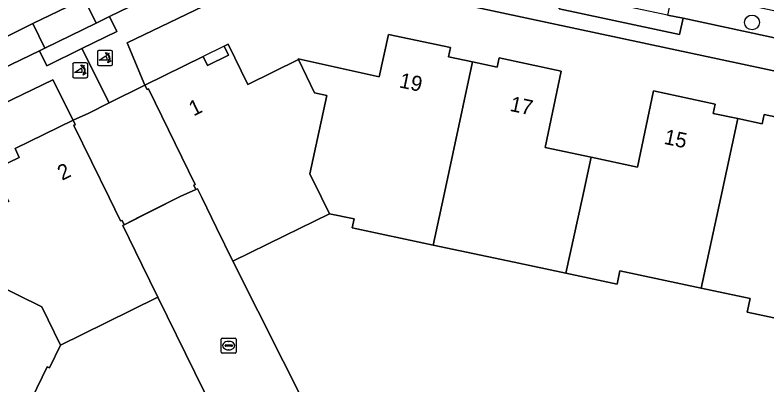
# Model space of a CAD drawing. Extents: x 160455 to 162082, y 388339 to 389736.
# Drawn here: x 160737.7 to 160787.43, y 388987.6 to 389012.07 of the extents above; entities that cross this region are included whole.
import ezdxf

# ---------------------------------------------------------------- set-up
doc = ezdxf.new("R2010")
doc.units = 0
for name, color, linetype in [('IMGEO_Boom', 7, 'Continuous'), ('IMGEO_Erf', 7, 'Continuous'), ('IMGEO_Kolk', 7, 'Continuous'), ('IMGEO_Muur', 7, 'Continuous'), ('IMGEO_Pand', 7, 'Continuous'), ('IMGEO_Pand_nummerreeks', 7, 'Continuous'), ('IMGEO_Pand_overbouw', 7, 'Continuous'), ('IMGEO_Parkeervlak_open', 7, 'Continuous'), ('IMGEO_Poller', 7, 'Continuous'), ('IMGEO_Rijbaan_lokaal_gesloten', 7, 'Continuous'), ('IMGEO_Voetpad_open', 7, 'Continuous')]:
    doc.layers.add(name, color=color, linetype=linetype)

msp = doc.modelspace()

# ---------------------------------------------------------------- linework, layer by layer
at = {"layer": 'IMGEO_Boom'}
msp.add_circle((160786.438, 389011.577), 0.489, dxfattribs=at)
at = {"layer": 'IMGEO_Erf'}
for points in [[(160754.623, 389014.817), (160745.108, 389010.22), (160746.287, 389007.439), (160750.142, 389009.315), (160750.427, 389008.737), (160751.808, 389009.418), (160751.522, 389010.001), (160751.786, 389010.132), (160753.088, 389007.47), (160756.457, 389009.117), (160756.434, 389009.166), (160761.785, 389007.985), (160762.401, 389010.777), (160766.496, 389009.924), (160766.368, 389009.307), (160767.951, 389008.965), (160769.593, 389008.61), (160769.724, 389009.226), (160773.815, 389008.358), (160772.749, 389003.308), (160775.806, 389002.658), (160778.862, 389002.009), (160779.925, 389007.044), (160784.002, 389006.18), (160783.871, 389005.564), (160785.491, 389005.216), (160787.106, 389004.869), (160787.235, 389005.485), (160791.305, 389004.63)], [(160816.292, 389002.325), (160756.984, 389014.991)], [(160736.577, 389001.985), (160737.973, 389002.647), (160737.702, 389003.233), (160741.546, 389005.109), (160740.195, 389007.778), (160730.743, 389003.227)], [(160808.094, 388986.294), (160807.341, 388987.818), (160805.743, 388988.141), (160806.273, 388990.615), (160800.895, 388991.768), (160800.559, 388990.195), (160797.305, 388990.889), (160797.132, 388990.078), (160791.629, 388991.252), (160786.127, 388992.425), (160786.317, 388993.314), (160783.081, 388994.004), (160777.707, 388995.151), (160777.517, 388994.262), (160774.116, 388994.988), (160770.715, 388995.713), (160765.351, 388996.857), (160760.006, 388997.996), (160760.133, 388998.591), (160758.499, 388998.93), (160755.518, 388997.471), (160752.101, 388995.798), (160757.082, 388985.891)], [(160752.04, 388983.441), (160747.143, 388993.4), (160743.707, 388991.714), (160740.712, 388990.235), (160739.971, 388988.737), (160739.826, 388988.807), (160737.438, 388983.877)]]:
    msp.add_lwpolyline(points, dxfattribs=at)
at = {"layer": 'IMGEO_Kolk'}
for p, q in [((160751.33, 388989.778), (160751.33, 388990.63)), ((160751.405, 388990.704), (160752.257, 388990.704)), ((160751.818, 388990.484), (160751.843, 388990.484)), ((160752.331, 388990.63), (160752.331, 388989.778)), ((160751.589, 388990.198), (160751.589, 388990.21)), ((160752.027, 388990.161), (160751.629, 388990.161)), ((160751.632, 388990.247), (160752.03, 388990.247)), ((160751.841, 388989.924), (160751.816, 388989.924)), ((160752.073, 388990.21), (160752.073, 388990.198)), ((160752.257, 388989.704), (160751.405, 388989.704))]:
    msp.add_line(p, q, dxfattribs=at)
for points in [[(160751.33, 388989.778), (160751.33, 388990.63)], [(160751.405, 388990.704), (160752.257, 388990.704)], [(160752.331, 388990.63), (160752.331, 388989.778)], [(160752.257, 388989.704), (160751.405, 388989.704)]]:
    msp.add_lwpolyline(points, dxfattribs=at)
for centre, radius, start, end in [((160751.407, 388990.628), 0.0765, 91.552, 178.448), ((160751.407, 388990.628), 0.0765, 91.552, 178.448), ((160752.255, 388990.628), 0.0765, 1.552, 88.448), ((160752.255, 388990.628), 0.0765, 1.552, 88.448), ((160751.629, 388990.207), 0.0403, 85.8775, 175.7526), ((160751.626, 388990.197), 0.0366, 178.938, 274.7102), ((160752.03, 388990.204), 0.043, 264.8664, 352.4533), ((160752.034, 388990.209), 0.0386, 1.7309, 96.639), ((160751.407, 388989.78), 0.0765, 181.552, 268.448), ((160751.407, 388989.78), 0.0765, 181.552, 268.448), ((160752.255, 388989.78), 0.0765, 271.552, 358.448), ((160752.255, 388989.78), 0.0765, 271.552, 358.448)]:
    msp.add_arc(centre, radius, start, end, dxfattribs=at)
for centre, major_axis, ratio, start_param, end_param in [((160751.817, 388990.204), (-0.387, 0.002), 0.722429, 4.712389, 7.853982), ((160751.842, 388990.204), (-0.39, 0.002), 0.717154, 1.570796, 4.712389)]:
    msp.add_ellipse(centre, major_axis=major_axis, ratio=ratio, start_param=start_param, end_param=end_param, dxfattribs=at)
at = {"layer": 'IMGEO_Muur'}
for points in [[(160757.082, 388985.891), (160752.101, 388995.798)], [(160752.044, 388983.433), (160747.143, 388993.4)]]:
    msp.add_lwpolyline(points, dxfattribs=at)
at = {"layer": 'IMGEO_Pand'}
for points in [[(160767.951, 389008.965), (160766.368, 389009.307), (160766.496, 389009.924), (160762.401, 389010.777), (160761.785, 389007.985), (160756.434, 389009.166), (160756.457, 389009.117), (160757.497, 389006.921), (160758.313, 389006.746), (160757.207, 389001.558), (160757.965, 389000), (160758.499, 388998.93), (160760.133, 388998.591), (160760.006, 388997.996), (160765.351, 388996.857), (160766.031, 389000)], [(160758.313, 389006.746), (160757.497, 389006.921), (160756.457, 389009.117), (160753.088, 389007.47), (160751.786, 389010.132), (160751.522, 389010.001), (160751.808, 389009.418), (160750.427, 389008.737), (160750.142, 389009.315), (160746.287, 389007.439), (160746.429, 389007.15), (160746.532, 389007.196), (160749.623, 389000.862), (160749.527, 389000.807), (160749.667, 389000.519), (160749.77, 389000.573), (160750.05, 389000), (160751.027, 388997.998), (160752.101, 388995.798), (160755.518, 388997.471), (160758.499, 388998.93), (160757.965, 389000), (160757.207, 389001.558)], [(160765.351, 388996.857), (160770.715, 388995.713), (160774.116, 388994.988), (160775.22, 389000), (160775.806, 389002.658), (160772.749, 389003.308), (160773.815, 389008.358), (160769.724, 389009.226), (160769.593, 389008.61), (160767.951, 389008.965), (160766.031, 389000)], [(160774.116, 388994.988), (160777.517, 388994.262), (160777.707, 388995.151), (160783.081, 388994.004), (160784.37, 389000), (160785.491, 389005.216), (160783.871, 389005.564), (160784.002, 389006.18), (160779.925, 389007.044), (160778.862, 389002.009), (160775.806, 389002.658), (160775.22, 389000)], [(160791.629, 388991.252), (160793.296, 388998.943), (160790.239, 388999.592), (160790.325, 389000), (160791.305, 389004.63), (160787.235, 389005.485), (160787.106, 389004.869), (160785.491, 389005.216), (160784.37, 389000), (160783.081, 388994.004), (160786.317, 388993.314), (160786.127, 388992.425)], [(160734.663, 388995.125), (160739.468, 388992.767), (160740.712, 388990.235), (160743.707, 388991.714), (160747.143, 388993.4), (160746.084, 388995.579), (160744.823, 388998.148), (160744.927, 388998.2), (160744.791, 388998.477), (160744.678, 388998.453), (160743.92, 389000), (160741.586, 389004.767), (160741.685, 389004.818), (160741.546, 389005.109), (160737.702, 389003.233), (160737.973, 389002.647), (160736.577, 389001.985), (160736.31, 389002.554), (160736.018, 389002.412), (160737.167, 389000), (160737.299, 388999.73), (160733.944, 388998.09), (160735.029, 388995.871)], [(160739.468, 388992.767), (160734.663, 388995.125), (160733.291, 388992.329), (160729.034, 388994.421), (160727.2, 388990.666), (160727.766, 388990.39), (160727.04, 388988.89), (160735.996, 388984.575), (160737.438, 388983.877), (160739.826, 388988.807), (160739.971, 388988.737), (160740.712, 388990.235)]]:
    msp.add_lwpolyline(points, close=True, dxfattribs=at)
at = {"layer": 'IMGEO_Pand_overbouw'}
for points in [[(160750.142, 389009.315), (160750.427, 389008.737), (160751.808, 389009.418), (160751.522, 389010.001)], [(160749.667, 389000.519), (160749.527, 389000.807), (160749.623, 389000.862), (160746.532, 389007.196), (160746.429, 389007.15), (160746.287, 389007.439), (160742.588, 389005.586), (160741.546, 389005.109), (160741.685, 389004.818), (160741.586, 389004.767), (160744.678, 388998.453), (160744.791, 388998.477), (160744.927, 388998.2), (160748.611, 389000.07)]]:
    msp.add_lwpolyline(points, close=True, dxfattribs=at)
at = {"layer": 'IMGEO_Parkeervlak_open'}
for points in [[(160749.214, 389014.543), (160748.429, 389016.157), (160745.474, 389014.718), (160742.281, 389013.16), (160743.072, 389011.539), (160743.949, 389011.967), (160748.55, 389014.221)], [(160781.228, 389013.811), (160780.857, 389012.068), (160781.877, 389011.851), (160791.615, 389009.774), (160792.23, 389009.642), (160792.588, 389011.325)], [(160742.281, 389013.16), (160738.875, 389011.499), (160739.666, 389009.877), (160743.072, 389011.539)], [(160739.666, 389009.877), (160738.875, 389011.499), (160735.472, 389009.839), (160733.338, 389008.803), (160734.118, 389007.199), (160734.998, 389007.624), (160739.315, 389009.706)]]:
    msp.add_lwpolyline(points, close=True, dxfattribs=at)
at = {"layer": 'IMGEO_Poller'}
for p, q in [((160744.052, 389009.73), (160743.244, 389009.73)), ((160744.052, 389009.73), (160743.244, 389009.73)), ((160743.15, 389009.635), (160743.15, 389008.828)), ((160743.15, 389009.635), (160743.15, 389008.828)), ((160744.146, 389008.828), (160744.146, 389009.635)), ((160744.146, 389008.828), (160744.146, 389009.635)), ((160741.512, 389008.82), (160741.512, 389008.013)), ((160741.512, 389008.82), (160741.512, 389008.013)), ((160742.414, 389008.915), (160741.606, 389008.915)), ((160742.414, 389008.915), (160741.606, 389008.915)), ((160742.508, 389008.013), (160742.508, 389008.82)), ((160742.508, 389008.013), (160742.508, 389008.82)), ((160743.244, 389008.733), (160744.052, 389008.733)), ((160743.244, 389008.733), (160744.052, 389008.733)), ((160741.606, 389007.918), (160742.414, 389007.918)), ((160741.606, 389007.918), (160742.414, 389007.918))]:
    msp.add_line(p, q, dxfattribs=at)
for points in [[(160743.785, 389009.086), (160743.272, 389009.086), (160743.702, 389009.361)], [(160743.829, 389009.459), (160743.817, 389009.386), (160743.692, 389009.591)], [(160743.692, 389009.591), (160743.923, 389009.525), (160743.852, 389009.493)], [(160742.191, 389008.644), (160742.179, 389008.571), (160742.054, 389008.776)], [(160742.054, 389008.776), (160742.285, 389008.71), (160742.214, 389008.678)], [(160743.845, 389008.914), (160743.911, 389009.145), (160743.941, 389009.077)], [(160743.977, 389009.05), (160744.049, 389009.039), (160743.845, 389008.914)], [(160742.147, 389008.271), (160741.634, 389008.271), (160742.064, 389008.546)], [(160742.207, 389008.099), (160742.273, 389008.33), (160742.303, 389008.262)], [(160742.339, 389008.235), (160742.411, 389008.224), (160742.207, 389008.099)]]:
    msp.add_lwpolyline(points, dxfattribs=at)
for centre, radius, start, end in [((160743.244, 389009.635), 0.0946, 90, 180), ((160743.244, 389009.635), 0.0946, 90, 180), ((160744.052, 389009.635), 0.0946, 0, 90), ((160744.052, 389009.635), 0.0946, 0, 90), ((160743.457, 389009.136), 0.332, 351.3247, 42.4854), ((160743.471, 389009.146), 0.476, 351.7527, 41.1691), ((160743.471, 389009.146), 0.516, 349.3569, 42.2912), ((160741.606, 389008.82), 0.0946, 90, 180), ((160741.606, 389008.82), 0.0946, 90, 180), ((160742.414, 389008.82), 0.0946, 0, 90), ((160742.414, 389008.82), 0.0946, 0, 90), ((160743.244, 389008.828), 0.0946, 180, 270), ((160743.244, 389008.828), 0.0946, 180, 270), ((160744.052, 389008.828), 0.0946, 270, 0), ((160744.052, 389008.828), 0.0946, 270, 0), ((160741.819, 389008.321), 0.332, 351.3247, 42.4854), ((160741.833, 389008.331), 0.476, 351.7527, 41.1691), ((160741.833, 389008.331), 0.516, 349.3569, 42.2912), ((160741.606, 389008.013), 0.0946, 180, 270), ((160741.606, 389008.013), 0.0946, 180, 270), ((160742.414, 389008.013), 0.0946, 270, 0), ((160742.414, 389008.013), 0.0946, 270, 0)]:
    msp.add_arc(centre, radius, start, end, dxfattribs=at)
at = {"layer": 'IMGEO_Rijbaan_lokaal_gesloten'}
msp.add_lwpolyline([(160728.56, 389006.482), (160730.309, 389007.332), (160733.338, 389008.803), (160735.472, 389009.839), (160738.875, 389011.499), (160742.281, 389013.16), (160745.474, 389014.718)], dxfattribs=at)
at = {"layer": 'IMGEO_Voetpad_open'}
for points in [[(160752.892, 389016.329), (160753.372, 389015.339), (160749.03, 389013.231), (160748.55, 389014.221), (160743.949, 389011.967), (160744.431, 389010.978), (160742.114, 389009.848), (160743.916, 389006.251), (160746.287, 389007.439), (160745.108, 389010.22), (160754.623, 389014.817)], [(160814.226, 389005.773), (160814.025, 389005.016), (160813.758, 389005.045), (160813.653, 389004.557), (160808.611, 389005.646), (160808.716, 389006.134), (160799.298, 389008.123), (160799.067, 389007.048), (160791.384, 389008.699), (160791.615, 389009.774), (160781.877, 389011.851), (160781.648, 389010.775), (160773.678, 389012.469), (160773.907, 389013.545), (160763.895, 389015.68), (160763.663, 389014.605), (160759.516, 389015.499), (160759.748, 389016.574)], [(160756.984, 389014.991), (160816.292, 389002.325), (160826.345, 389000.901)], [(160730.743, 389003.227), (160740.195, 389007.778), (160741.546, 389005.109), (160742.588, 389005.586), (160743.916, 389006.251), (160742.114, 389009.848), (160739.797, 389008.717), (160739.315, 389009.706), (160734.998, 389007.624), (160735.477, 389006.634), (160730.876, 389004.411), (160730.397, 389005.401)]]:
    msp.add_lwpolyline(points, dxfattribs=at)
for points in [[(160774.577, 389013.403), (160773.907, 389013.545), (160773.678, 389012.469), (160781.648, 389010.775), (160781.877, 389011.851), (160780.857, 389012.068)], [(160744.431, 389010.978), (160743.949, 389011.967), (160743.072, 389011.539), (160739.666, 389009.877), (160739.315, 389009.706), (160739.797, 389008.717), (160742.114, 389009.848)], [(160743.916, 389006.251), (160742.588, 389005.586), (160741.546, 389005.109), (160741.685, 389004.818), (160741.586, 389004.767), (160743.92, 389000), (160744.678, 388998.453), (160744.791, 388998.477), (160744.927, 388998.2), (160745.942, 388998.722), (160748.611, 389000.07), (160749.667, 389000.519), (160749.527, 389000.807), (160749.623, 389000.862), (160746.532, 389007.196), (160746.429, 389007.15), (160746.287, 389007.439)], [(160757.872, 388984.274), (160757.265, 388985.517), (160757.082, 388985.891), (160752.101, 388995.798), (160751.027, 388997.998), (160750.05, 389000), (160749.77, 389000.573), (160749.667, 389000.519), (160748.611, 389000.07), (160745.942, 388998.722), (160744.927, 388998.2), (160744.823, 388998.148), (160746.084, 388995.579), (160747.143, 388993.4), (160752.04, 388983.441), (160752.643, 388982.212), (160753.978, 388979.473), (160755.099, 388977.151), (160757.922, 388971.303), (160759.656, 388967.715), (160764.69, 388970.203), (160762.913, 388973.876), (160758.933, 388982.103)]]:
    msp.add_lwpolyline(points, close=True, dxfattribs=at)

# ---------------------------------------------------------------- texts
at = {"layer": 'IMGEO_Pand_nummerreeks'}
for s, rotation, p in [('19', 348.2314, (160763.059, 389007.288)), ('1', 25.9494, (160749.504, 389005.357)), ('17', 348.021, (160770.37, 389005.736)), ('15', 348.0349, (160780.564, 389003.556)), ('2', 26.0139, (160740.813, 389001.102))]:
    msp.add_text(s, height=1, rotation=rotation, dxfattribs=at).set_placement(p)

doc.saveas('drawing.dxf')
